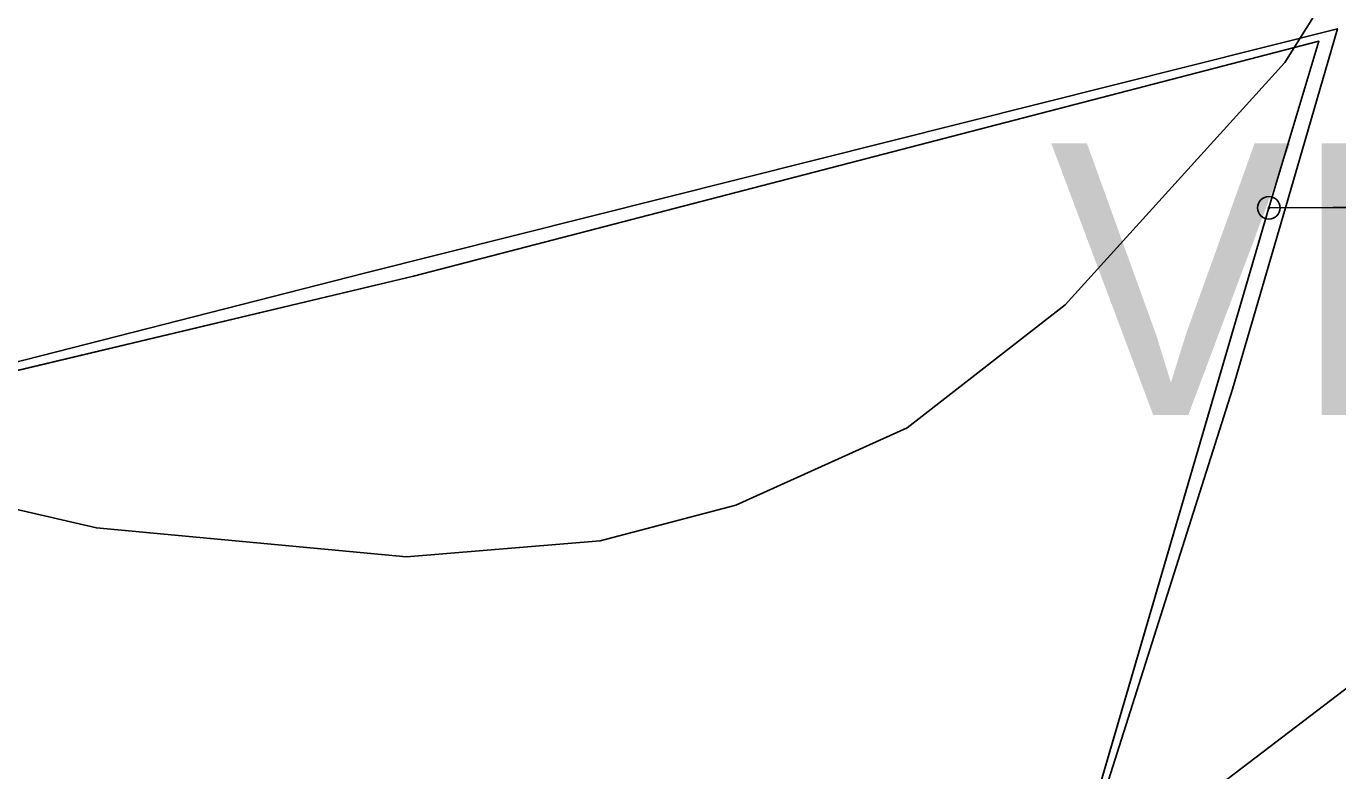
# Model space of a CAD drawing. Extents: x -706130 to -698555, y -971544 to -967260.
# Drawn here: x -705361.9 to -705303.9, y -969519.4 to -969486.5 of the extents above; entities that cross this region are included whole.
import ezdxf

# ---------------------------------------------------------------- set-up
doc = ezdxf.new("R2010")
doc.units = 0
for name, color, linetype in [('BPEJ hranice S', 7, 'Continuous'), ('BPEJ I-II trida ochrany S', 7, 'Continuous'), ('KN_Hranice_parcel', 7, 'Continuous'), ('KN_Polygon parcely', 7, 'Continuous'), ('KN_POZEMKY_10_LESNI POZEMEK', 7, 'Continuous'), ('KN_POZEMKY_2_ORNA PUDA', 7, 'Continuous'), ('KN_Značky bodu BP', 7, 'Continuous'), ('Koridor cyklostezka Svate Zdislavy N', 7, 'Continuous'), ('Koridor cyklostezka Svate Zdislavy srafy N', 7, 'Continuous'), ('Plochy lesní všeobecné S', 7, 'Continuous'), ('Plochy zemědělské všeobecné CELEK S', 7, 'Continuous'), ('Regulační bloky v krajině S', 7, 'Continuous'), ('VPS dopravni infrastruktury_obrys N', 7, 'Continuous'), ('VPS dopravni infrastruktury_plochy N', 7, 'Continuous'), ('VPS VPO popis', 7, 'Continuous'), ('VÝŠKOPIS_vrstevnice hlavní', 7, 'Continuous'), ('Zábory hodnocené - koridory', 7, 'Continuous')]:
    doc.layers.add(name, color=color, linetype=linetype)

msp = doc.modelspace()

# ---------------------------------------------------------------- linework, layer by layer
at = {"layer": 'BPEJ hranice S'}
msp.add_lwpolyline([(-705370.725, -969566.3), (-705369.518, -969565.752), (-705365.251, -969563.815), (-705344.568, -969554.424), (-705324.477, -969552.596), (-705324.027, -969551.178), (-705323.55, -969551.13), (-705318.108, -969532.527), (-705308.59, -969502.542), (-705306.258, -969494.526), (-705305.256, -969491.083), (-705303.958, -969486.62), (-705346.937, -969497.407), (-705380.399, -969505.956), (-705399.43, -969503.982), (-705480.262, -969495.804)], dxfattribs=at)
at = {"layer": 'BPEJ I-II trida ochrany S'}
for p, q in [((-705304.78, -969487.17), (-705344.77, -969497.55)), ((-705306.99, -969494.53), (-705304.78, -969487.17)), ((-705318.097, -969532.493), (-705306.99, -969494.53)), ((-705344.77, -969497.55), (-705381.02, -969506.16))]:
    msp.add_line(p, q, dxfattribs=at)
at = {"layer": 'KN_Hranice_parcel'}
for p, q in [((-705323.55, -969551.13), (-705306.99, -969494.53)), ((-705306.99, -969494.53), (-705287.07, -969494.42))]:
    msp.add_line(p, q, dxfattribs=at)
msp.add_lwpolyline([(-705306.99, -969494.53), (-705304.78, -969487.17), (-705344.77, -969497.55), (-705381.02, -969506.16), (-705555.92, -969488.68), (-705571.11, -969457.65), (-705508.88, -969460.25), (-705448.04, -969463.78), (-705378.92, -969476.22), (-705350.46, -969474.08), (-705301, -969464.53), (-705263.98, -969460.56), (-705236.86, -969463.64), (-705228.44, -969463.64), (-705159.81, -969455.3), (-705149.38, -969456.29)], dxfattribs=at)
at = {"layer": 'KN_Polygon parcely'}
for points in [[(-705785.53, -969562.92), (-705550.52, -969564.48), (-705371.24, -969565.74), (-705344.04, -969553.19), (-705323.55, -969551.13), (-705306.99, -969494.53), (-705304.78, -969487.17), (-705344.77, -969497.55), (-705381.02, -969506.16), (-705555.92, -969488.68), (-705571.11, -969457.65), (-705508.88, -969460.25), (-705448.04, -969463.78), (-705378.92, -969476.22), (-705350.46, -969474.08), (-705301, -969464.53), (-705263.98, -969460.56), (-705236.86, -969463.64), (-705228.44, -969463.64), (-705159.81, -969455.3), (-705149.38, -969456.29), (-705156.73, -969414.04)], [(-705236.86, -969463.64), (-705263.98, -969460.56), (-705301, -969464.53), (-705350.46, -969474.08), (-705378.92, -969476.22), (-705448.04, -969463.78), (-705508.88, -969460.25), (-705571.11, -969457.65), (-705555.92, -969488.68), (-705381.02, -969506.16), (-705344.77, -969497.55), (-705304.78, -969487.17), (-705306.99, -969494.53), (-705287.07, -969494.42), (-705276.36, -969489.07), (-705276.49, -969487.68), (-705256.24, -969482.36), (-705207.51, -969470.64)]]:
    msp.add_lwpolyline(points, dxfattribs=at)
msp.add_lwpolyline([(-705159.71, -969459.28), (-705182.5, -969465.02), (-705207.51, -969470.64), (-705256.24, -969482.36), (-705276.49, -969487.68), (-705276.36, -969489.07), (-705287.07, -969494.42), (-705306.99, -969494.53), (-705323.55, -969551.13), (-705321.55, -969559.75), (-705303.93, -969547.8), (-705261.6, -969505.35), (-705244.73, -969495.49), (-705207.86, -969481.43)], close=True, dxfattribs=at)
at = {"layer": 'KN_POZEMKY_10_LESNI POZEMEK'}
for p, q in [((-705304.78, -969487.17), (-705344.77, -969497.55)), ((-705306.99, -969494.53), (-705304.78, -969487.17)), ((-705323.55, -969551.13), (-705306.99, -969494.53)), ((-705287.07, -969494.42), (-705306.99, -969494.53)), ((-705306.99, -969494.53), (-705287.07, -969494.42)), ((-705344.77, -969497.55), (-705381.02, -969506.16))]:
    msp.add_line(p, q, dxfattribs=at)
at = {"layer": 'KN_POZEMKY_2_ORNA PUDA'}
for p, q in [((-705344.77, -969497.55), (-705304.78, -969487.17)), ((-705304.78, -969487.17), (-705306.99, -969494.53)), ((-705306.99, -969494.53), (-705323.55, -969551.13)), ((-705381.02, -969506.16), (-705344.77, -969497.55))]:
    msp.add_line(p, q, dxfattribs=at)
at = {"layer": 'KN_Značky bodu BP'}
for radius in [0.5, 0.0303]:
    msp.add_circle((-705306.99, -969494.53), radius, dxfattribs=at)
at = {"layer": 'Koridor cyklostezka Svate Zdislavy N'}
msp.add_lwpolyline([(-705244.73, -969495.49), (-705274.851, -969508.46), (-705301.448, -969528.956), (-705305.728, -969533.069), (-705309.476, -969537.663), (-705313.84, -969545.883), (-705321.55, -969559.75), (-705328.86, -969587.43), (-705332.94, -969588.05), (-705342.35, -969589.48), (-705360.911, -969606.426), (-705357.51, -969579.12), (-705345.744, -969547.604), (-705321.605, -969528.922), (-705308.791, -969519.732), (-705286.806, -969502.972), (-705280.863, -969498.442), (-705274.77, -969494.338), (-705267.963, -969490.662), (-705257.364, -969487.11), (-705253.933, -969485.972)], dxfattribs=at)
at = {"layer": 'Koridor cyklostezka Svate Zdislavy srafy N'}
msp.add_lwpolyline([(-705253.933, -969485.972), (-705257.364, -969487.11), (-705267.963, -969490.662), (-705274.77, -969494.338), (-705280.863, -969498.442), (-705286.806, -969502.972), (-705308.791, -969519.732), (-705321.605, -969528.922), (-705345.744, -969547.604), (-705357.51, -969579.12), (-705360.911, -969606.426), (-705342.35, -969589.48), (-705332.94, -969588.05), (-705328.86, -969587.43), (-705321.55, -969559.75), (-705313.84, -969545.883), (-705309.476, -969537.663), (-705305.728, -969533.069), (-705301.448, -969528.956), (-705274.851, -969508.46), (-705244.73, -969495.49)], dxfattribs=at)
at = {"layer": 'Plochy lesní všeobecné S'}
for p, q in [((-705344.77, -969497.55), (-705304.78, -969487.17)), ((-705304.78, -969487.17), (-705306.99, -969494.53)), ((-705306.99, -969494.53), (-705323.55, -969551.13)), ((-705381.02, -969506.16), (-705344.77, -969497.55))]:
    msp.add_line(p, q, dxfattribs=at)
at = {"layer": 'Plochy zemědělské všeobecné CELEK S'}
for p, q in [((-705304.78, -969487.17), (-705344.77, -969497.55)), ((-705306.99, -969494.53), (-705304.78, -969487.17)), ((-705323.55, -969551.13), (-705306.99, -969494.53)), ((-705344.77, -969497.55), (-705381.02, -969506.16))]:
    msp.add_line(p, q, dxfattribs=at)
at = {"layer": 'Regulační bloky v krajině S'}
for p, q in [((-705344.77, -969497.55), (-705304.78, -969487.17)), ((-705304.78, -969487.17), (-705344.77, -969497.55)), ((-705304.78, -969487.17), (-705306.99, -969494.53)), ((-705306.99, -969494.53), (-705304.78, -969487.17)), ((-705306.99, -969494.53), (-705323.55, -969551.13)), ((-705323.55, -969551.13), (-705306.99, -969494.53)), ((-705381.02, -969506.16), (-705344.77, -969497.55)), ((-705344.77, -969497.55), (-705381.02, -969506.16))]:
    msp.add_line(p, q, dxfattribs=at)
at = {"layer": 'VPS dopravni infrastruktury_obrys N'}
msp.add_lwpolyline([(-705244.73, -969495.49), (-705274.851, -969508.46), (-705301.448, -969528.956), (-705305.728, -969533.069), (-705309.476, -969537.663), (-705313.84, -969545.883), (-705321.55, -969559.75), (-705328.86, -969587.43), (-705332.94, -969588.05), (-705342.35, -969589.48), (-705360.911, -969606.426), (-705357.51, -969579.12), (-705345.744, -969547.604), (-705321.605, -969528.922), (-705308.791, -969519.732), (-705286.806, -969502.972), (-705280.863, -969498.442), (-705274.77, -969494.338), (-705267.963, -969490.662), (-705257.364, -969487.11), (-705253.933, -969485.972)], dxfattribs=at)
at = {"layer": 'VPS dopravni infrastruktury_plochy N'}
msp.add_lwpolyline([(-705244.73, -969495.49), (-705274.851, -969508.46), (-705301.448, -969528.956), (-705305.728, -969533.069), (-705309.476, -969537.663), (-705313.84, -969545.883), (-705321.55, -969559.75), (-705328.86, -969587.43), (-705332.94, -969588.05), (-705342.35, -969589.48), (-705360.911, -969606.426), (-705357.51, -969579.12), (-705345.744, -969547.604), (-705321.605, -969528.922), (-705308.791, -969519.732), (-705286.806, -969502.972), (-705280.863, -969498.442), (-705274.77, -969494.338), (-705267.963, -969490.662), (-705257.364, -969487.11), (-705253.933, -969485.972)], dxfattribs=at)
at = {"layer": 'VÝŠKOPIS_vrstevnice hlavní'}
msp.add_lwpolyline([(-705520.429, -969468.997), (-705497.459, -969476.273), (-705478.627, -969481.124), (-705458.082, -969483.692), (-705429.263, -969485.689), (-705416.422, -969487.687), (-705399.873, -969492.538), (-705377.045, -969503.238), (-705365.632, -969507.09), (-705358.783, -969508.66), (-705345.087, -969509.943), (-705336.527, -969509.23), (-705330.535, -969507.661), (-705322.973, -969504.237), (-705315.982, -969498.815), (-705306.28, -969488.115), (-705298.279, -969475.338)], dxfattribs=at)
at = {"layer": 'Zábory hodnocené - koridory'}
msp.add_lwpolyline([(-705244.73, -969495.49), (-705274.851, -969508.46), (-705301.448, -969528.956), (-705305.728, -969533.069), (-705309.476, -969537.663), (-705313.84, -969545.883), (-705321.55, -969559.75), (-705328.86, -969587.43), (-705332.94, -969588.05), (-705342.35, -969589.48), (-705360.911, -969606.426), (-705357.51, -969579.12), (-705345.744, -969547.604), (-705321.605, -969528.922), (-705308.791, -969519.732), (-705286.806, -969502.972), (-705280.863, -969498.442), (-705274.77, -969494.338), (-705267.963, -969490.662), (-705257.364, -969487.11), (-705253.933, -969485.972)], dxfattribs=at)

# ---------------------------------------------------------------- texts
at = {"layer": 'VPS VPO popis'}
msp.add_text('VD-D73', height=12, dxfattribs=at).set_placement((-705316.673, -969503.675))

doc.saveas('drawing.dxf')
